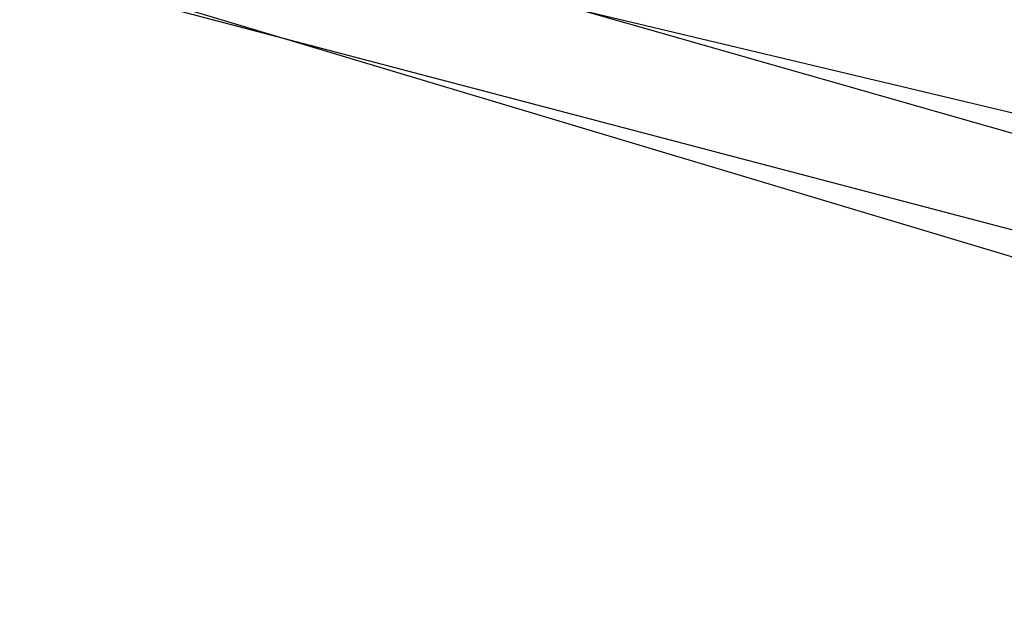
# Model space of a CAD drawing. Header units: feet. Extents: x -79 to 198, y -22 to 181.
# Tile 799 of 982: x 115.434 to 115.5623, y 150.343 to 150.4183. Entities that reach past the tile are written whole.
import ezdxf

# ---------------------------------------------------------------- set-up
doc = ezdxf.new("R2010")
doc.units = ezdxf.units.FT
doc.layers.add('A-LINEA', color=7, linetype='CONTINUOUS')

msp = doc.modelspace()

# ---------------------------------------------------------------- linework, layer by layer
at = {"layer": 'A-LINEA'}
for points in [[(115.4933, 149.8178), (115.2, 149.8844), (115.3467, 150.4578), (115.6267, 150.3911), (115.4933, 149.8178)], [(115.4933, 149.8178), (115.2, 149.8844), (115.3467, 150.4578), (115.6267, 150.3911), (115.4933, 149.8178)], [(115.2133, 149.8978), (115.4933, 149.8178), (115.6533, 150.3778), (115.3733, 150.4578), (115.2133, 149.8978)], [(115.2133, 149.8978), (115.4933, 149.8178), (115.6533, 150.3778), (115.3733, 150.4578), (115.2133, 149.8978)], [(115.48, 149.8311), (115.2133, 149.8978), (115.36, 150.4444), (115.6133, 150.3778), (115.48, 149.8311)], [(115.48, 149.8311), (115.2133, 149.8978), (115.36, 150.4444), (115.6133, 150.3778), (115.48, 149.8311)], [(115.2267, 149.8978), (115.48, 149.8311), (115.64, 150.3644), (115.3733, 150.4444), (115.2267, 149.8978)], [(115.2267, 149.8978), (115.48, 149.8311), (115.64, 150.3644), (115.3733, 150.4444), (115.2267, 149.8978)]]:
    msp.add_lwpolyline(points, dxfattribs=at)

doc.saveas('drawing.dxf')
